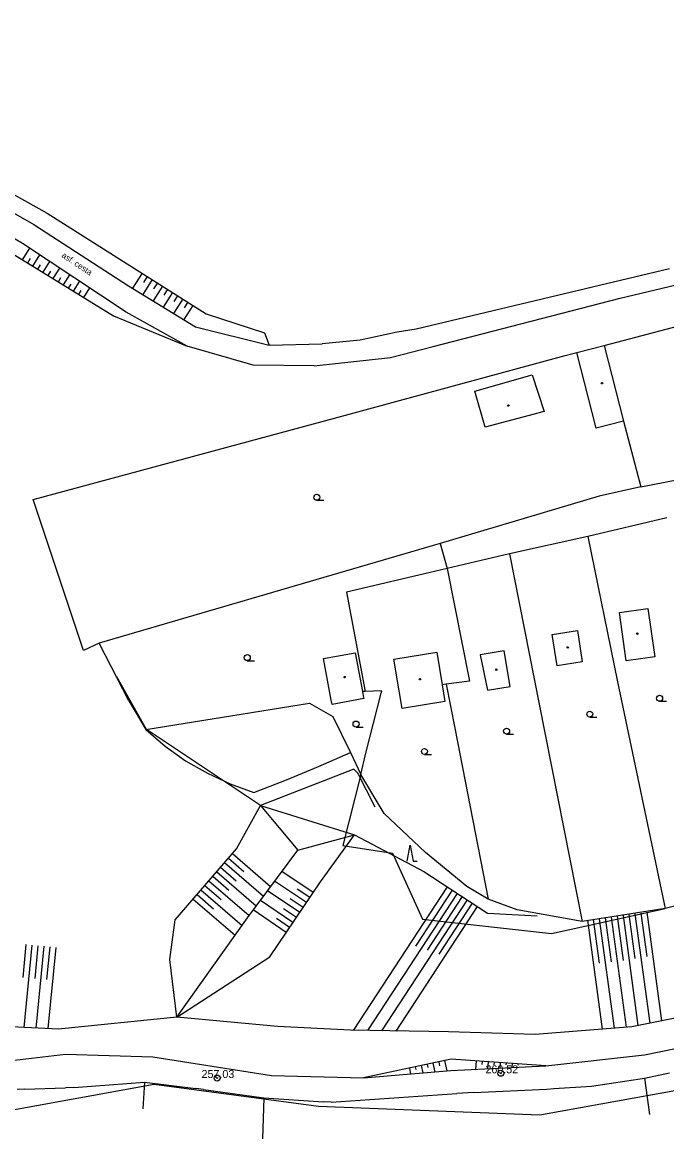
# Model space of a CAD drawing. Extents: x -595546 to -593986, y -1160845 to -1159202.
# Drawn here: x -594949.8 to -594869.2, y -1159804.6 to -1159665.1 of the extents above; entities that cross this region are included whole.
import ezdxf

# ---------------------------------------------------------------- set-up
doc = ezdxf.new("R2010")
doc.units = 0
for name, color, linetype in [('DOP - budovy nerozlisene - VP', 7, 'Continuous'), ('DOP - komunikace - cesty', 7, 'Continuous'), ('DOP - kresba z DSPS bez souradnic', 7, 'Continuous'), ('DOP - rozhrani ploch obecne', 7, 'Continuous'), ('Level 36', 7, 'Continuous'), ('Level 39', 7, 'Continuous'), ('TM - letecke snimky - pomocna linie', 7, 'Continuous'), ('TM - srafovani', 7, 'Continuous'), ('Z-BOD_PBPP', 7, 'Continuous'), ('Z-BOD_VYSKA_PBPP', 7, 'Continuous'), ('Z-KRESBA', 7, 'Continuous'), ('Z-PLOT', 7, 'Continuous'), ('Z-POPIS', 7, 'Continuous')]:
    doc.layers.add(name, color=color, linetype=linetype)

msp = doc.modelspace()

# ---------------------------------------------------------------- linework, layer by layer
at = {"layer": 'DOP - budovy nerozlisene - VP'}
for points in [[(-594880.47, -1159706.38), (-594877.04, -1159705.48)], [(-594877.04, -1159705.48), (-594874.61, -1159714.95)], [(-594878.04, -1159715.83), (-594880.47, -1159706.38)], [(-594893.21, -1159711.21), (-594886.04, -1159709.14)], [(-594886.04, -1159709.14), (-594884.54, -1159713.75)], [(-594891.9, -1159715.68), (-594893.21, -1159711.21)], [(-594884.54, -1159713.75), (-594891.9, -1159715.68)], [(-594874.61, -1159714.95), (-594878.04, -1159715.83)], [(-594875.14, -1159738.87), (-594871.58, -1159738.36)], [(-594874.28, -1159744.9), (-594875.14, -1159738.87)], [(-594871.58, -1159738.36), (-594870.72, -1159744.39)], [(-594883.53, -1159741.6), (-594880.36, -1159741.12)], [(-594882.93, -1159745.52), (-594883.53, -1159741.6)], [(-594880.36, -1159741.12), (-594879.77, -1159745.04)], [(-594912.12, -1159744.62), (-594908.16, -1159743.88)], [(-594911.33, -1159748.9), (-594912.12, -1159744.62)], [(-594908.16, -1159743.88), (-594907.25, -1159748.74)], [(-594903.32, -1159744.7), (-594897.95, -1159743.82)], [(-594897.95, -1159743.82), (-594897.28, -1159747.9)], [(-594889.54, -1159743.67), (-594892.52, -1159744.17)], [(-594892.52, -1159744.17), (-594891.64, -1159748.56)], [(-594888.77, -1159748.09), (-594889.54, -1159743.67)], [(-594870.72, -1159744.39), (-594874.28, -1159744.9)], [(-594902.68, -1159748.65), (-594903.32, -1159744.7)], [(-594879.77, -1159745.04), (-594882.93, -1159745.52)], [(-594907.25, -1159748.74), (-594907.15, -1159749.27)], [(-594902.31, -1159750.87), (-594902.68, -1159748.65)], [(-594897.28, -1159747.9), (-594896.94, -1159750)], [(-594891.64, -1159748.56), (-594888.77, -1159748.09)], [(-594911.15, -1159749.82), (-594911.33, -1159748.9)], [(-594911.06, -1159750.35), (-594911.15, -1159749.82)], [(-594907.09, -1159749.61), (-594911.06, -1159750.35)], [(-594907.15, -1159749.27), (-594907.09, -1159749.61)], [(-594896.94, -1159750), (-594902.31, -1159750.87)]]:
    msp.add_lwpolyline(points, dxfattribs=at)
at = {"layer": 'DOP - komunikace - cesty'}
for p, q in [((-594907.54, -1159704.83), (-594912.31, -1159705.28)), ((-594913.31, -1159708.04), (-594903.76, -1159706.99))]:
    msp.add_line(p, q, dxfattribs=at)
for points in [[(-594875.03, -1159699.56), (-594856.65, -1159695.18)], [(-594868.88, -1159695.92), (-594900.54, -1159703.44)], [(-594898.4, -1159705.61), (-594875.03, -1159699.56)], [(-594902.9, -1159703.82), (-594907.54, -1159704.83)], [(-594900.54, -1159703.44), (-594902.9, -1159703.82)], [(-594903.76, -1159706.99), (-594898.4, -1159705.61)]]:
    msp.add_lwpolyline(points, dxfattribs=at)
at = {"layer": 'DOP - kresba z DSPS bez souradnic'}
for points in [[(-594869.21, -1159727.04), (-594879.09, -1159729.35)], [(-594897.54, -1159730.25), (-594896.65, -1159733.36)], [(-594879.09, -1159729.35), (-594888.86, -1159731.52)], [(-594879.09, -1159729.35), (-594875.35, -1159747.54), (-594869.4, -1159775.85)], [(-594888.86, -1159731.52), (-594896.65, -1159733.36)], [(-594888.86, -1159731.52), (-594885.15, -1159750.31), (-594879.8, -1159777.46)], [(-594896.65, -1159733.36), (-594899.48, -1159734.03), (-594909.26, -1159736.33), (-594906.92, -1159748.73)], [(-594896.65, -1159733.36), (-594893.88, -1159747.43)], [(-594893.88, -1159747.43), (-594896.78, -1159747.83)], [(-594896.78, -1159747.83), (-594897.28, -1159747.9)], [(-594896.78, -1159747.83), (-594895.71, -1159753.3), (-594891.53, -1159774.67)]]:
    msp.add_lwpolyline(points, dxfattribs=at)
at = {"layer": 'DOP - rozhrani ploch obecne'}
for p, q in [((-594919.99, -1159762.96), (-594908.26, -1159766.65)), ((-594908.26, -1159766.65), (-594899.57, -1159771.24)), ((-594945.26, -1159790.92), (-594956.5, -1159790.39)), ((-594930.47, -1159789.44), (-594945.26, -1159790.92)), ((-594917.86, -1159790.58), (-594930.47, -1159789.44)), ((-594908.73, -1159791.07), (-594917.86, -1159790.58)), ((-594896.48, -1159791.28), (-594908.73, -1159791.07)), ((-594885.65, -1159791.59), (-594896.48, -1159791.28)), ((-594896.15, -1159794.69), (-594907.13, -1159797.03)), ((-594884.33, -1159795.52), (-594896.15, -1159794.69))]:
    msp.add_line(p, q, dxfattribs=at)
for points in [[(-594964.69, -1159682.41), (-594956.63, -1159683.4), (-594946.68, -1159688.95), (-594935.86, -1159695.77), (-594926.81, -1159701.53), (-594919.48, -1159703.89), (-594918.9, -1159705.46)], [(-595007.61, -1159750.2), (-595000.62, -1159744.39), (-594996.44, -1159733.23), (-594994.31, -1159723.83), (-594990.31, -1159710.58), (-594982.68, -1159694.53), (-594976.51, -1159688.96), (-594971.36, -1159686.56), (-594964.45, -1159687.04), (-594959.77, -1159688.74), (-594950.95, -1159694.02), (-594938.38, -1159701.79), (-594929.15, -1159705.58)], [(-594877.04, -1159705.48), (-594863.73, -1159702)], [(-594910.75, -1159714.58), (-594881.9, -1159706.75)], [(-594881.9, -1159706.75), (-594880.47, -1159706.38)], [(-594872.46, -1159723.16), (-594819.97, -1159712.94)], [(-594948.4, -1159724.75), (-594910.75, -1159714.58)], [(-594874.61, -1159714.95), (-594872.46, -1159723.16)], [(-594872.46, -1159723.16), (-594877.67, -1159724.34)], [(-594942.13, -1159743.59), (-594948.4, -1159724.75)], [(-594877.67, -1159724.34), (-594897.54, -1159730.25)], [(-594897.54, -1159730.25), (-594940.18, -1159742.68)], [(-594940.18, -1159742.68), (-594942.13, -1159743.59)], [(-594936.44, -1159749.88), (-594940.18, -1159742.68)], [(-594906.92, -1159748.73), (-594907.25, -1159748.74)], [(-594904.83, -1159748.65), (-594906.92, -1159748.73)], [(-594904.91, -1159748.96), (-594904.83, -1159748.65)], [(-594936.44, -1159749.88), (-594934.32, -1159753.49)], [(-594934.32, -1159753.49), (-594913.87, -1159750.2)], [(-594913.87, -1159750.2), (-594910.94, -1159751.86)], [(-594907.44, -1159759.09), (-594906.85, -1159756.46), (-594904.91, -1159748.96)], [(-594910.94, -1159751.86), (-594908.77, -1159756.34)], [(-594908.77, -1159756.34), (-594907.44, -1159759.09)], [(-594907.44, -1159759.09), (-594909.72, -1159767.96)], [(-594904.53, -1159763.99), (-594907.44, -1159759.09)], [(-594930.47, -1159789.44), (-594931.33, -1159782.23), (-594930.65, -1159777.25), (-594923.01, -1159768.39), (-594919.99, -1159762.96)], [(-594919.99, -1159762.96), (-594915.34, -1159768.55), (-594908.26, -1159766.65)], [(-594899.36, -1159768.85), (-594904.53, -1159763.99)], [(-594930.47, -1159789.44), (-594918.84, -1159781.89), (-594912.52, -1159772.54), (-594908.26, -1159766.65)], [(-594909.72, -1159767.96), (-594903.48, -1159768.93)], [(-594930.47, -1159789.44), (-594921.64, -1159777.01), (-594915.34, -1159768.55)], [(-594903.48, -1159768.93), (-594899.75, -1159777.2)], [(-594891.53, -1159774.67), (-594894.22, -1159773.1), (-594899.36, -1159768.85)], [(-594899.57, -1159771.24), (-594891.64, -1159776.43), (-594885.43, -1159776.78)], [(-594860.06, -1159773.5), (-594869.4, -1159775.85)], [(-594887.93, -1159776), (-594891.53, -1159774.67)], [(-594879.8, -1159777.46), (-594887.93, -1159776)], [(-594883.62, -1159778.98), (-594869.4, -1159775.85)], [(-594869.4, -1159775.85), (-594879.8, -1159777.46)], [(-594899.75, -1159777.2), (-594883.62, -1159778.98)], [(-594859.41, -1159787.8), (-594873.59, -1159790.65), (-594885.65, -1159791.59)], [(-594885.09, -1159801.65), (-594847.86, -1159794.92)], [(-594961.13, -1159802.86), (-594933.29, -1159797.8)], [(-594933.29, -1159797.8), (-594912.76, -1159800.57)], [(-594912.76, -1159800.57), (-594885.09, -1159801.65)]]:
    msp.add_lwpolyline(points, dxfattribs=at)
at = {"layer": 'Level 36'}
for p, q in [((-594912.96, -1159724.84), (-594912.09, -1159724.84)), ((-594921.65, -1159744.88), (-594920.77, -1159744.88)), ((-594870.11, -1159749.95), (-594869.23, -1159749.95)), ((-594878.83, -1159751.93), (-594877.95, -1159751.93)), ((-594908.05, -1159753.18), (-594907.18, -1159753.18)), ((-594889.23, -1159754.07), (-594888.36, -1159754.07)), ((-594899.5, -1159756.61), (-594898.62, -1159756.61))]:
    msp.add_line(p, q, dxfattribs=at)
msp.add_lwpolyline([(-594901.66, -1159769.95), (-594901.28, -1159767.95), (-594900.91, -1159769.95), (-594900.41, -1159769.95)], dxfattribs=at)
for centre in [(-594912.96, -1159724.46), (-594921.65, -1159744.5), (-594870.11, -1159749.58), (-594878.83, -1159751.56), (-594908.05, -1159752.8), (-594889.23, -1159753.69), (-594899.5, -1159756.23)]:
    msp.add_circle(centre, 0.375, dxfattribs=at)
at = {"layer": 'Level 39'}
for centre, radius in [((-594877.32, -1159710.21), 0.09), ((-594877.32, -1159710.21), 0.0398), ((-594889, -1159713), 0.09), ((-594889, -1159713), 0.0398), ((-594872.9, -1159741.5), 0.09), ((-594872.9, -1159741.5), 0.0398), ((-594881.59, -1159743.22), 0.09), ((-594881.59, -1159743.22), 0.0398), ((-594890.53, -1159746.01), 0.09), ((-594890.53, -1159746.01), 0.0398), ((-594909.49, -1159746.94), 0.09), ((-594909.49, -1159746.94), 0.0398), ((-594900.07, -1159747.2), 0.09), ((-594900.07, -1159747.2), 0.0398)]:
    msp.add_circle(centre, radius, dxfattribs=at)
at = {"layer": 'TM - letecke snimky - pomocna linie'}
for points in [[(-594934.32, -1159753.49), (-594931.93, -1159755.55), (-594929.37, -1159757.38), (-594926.64, -1159758.96), (-594923.79, -1159760.29), (-594920.82, -1159761.35)], [(-594920.82, -1159761.35), (-594916.76, -1159759.79), (-594912.74, -1159758.12), (-594908.77, -1159756.34)]]:
    msp.add_lwpolyline(points, dxfattribs=at)
at = {"layer": 'TM - srafovani'}
for p, q in [((-594949.74, -1159694.77), (-594948.85, -1159693.33)), ((-594948.46, -1159695.56), (-594947.6, -1159694.15)), ((-594949.1, -1159695.16), (-594948.75, -1159694.59)), ((-594947.83, -1159695.95), (-594947.49, -1159695.4)), ((-594947.19, -1159696.34), (-594946.35, -1159694.98)), ((-594945.91, -1159697.13), (-594945.1, -1159695.81)), ((-594946.55, -1159696.74), (-594946.22, -1159696.2)), ((-594945.27, -1159697.53), (-594944.95, -1159697.01)), ((-594944.64, -1159697.92), (-594943.84, -1159696.64)), ((-594934.79, -1159696.45), (-594935.99, -1159698.34)), ((-594934.16, -1159696.85), (-594934.64, -1159697.6)), ((-594944, -1159698.32), (-594943.69, -1159697.81)), ((-594943.36, -1159698.71), (-594942.59, -1159697.47)), ((-594942.09, -1159699.5), (-594941.34, -1159698.3)), ((-594933.53, -1159697.26), (-594934.71, -1159699.12)), ((-594932.26, -1159698.06), (-594933.43, -1159699.9)), ((-594932.89, -1159697.66), (-594933.36, -1159698.4)), ((-594931.63, -1159698.46), (-594932.09, -1159699.2)), ((-594942.72, -1159699.11), (-594942.42, -1159698.62)), ((-594930.99, -1159698.87), (-594932.15, -1159700.69)), ((-594929.73, -1159699.67), (-594930.87, -1159701.47)), ((-594930.36, -1159699.27), (-594930.82, -1159699.99)), ((-594928.46, -1159700.48), (-594929.59, -1159702.25)), ((-594929.1, -1159700.07), (-594929.55, -1159700.79)), ((-594924.01, -1159769.56), (-594922.08, -1159771.22)), ((-594923.52, -1159768.99), (-594918.74, -1159773.11)), ((-594924.99, -1159770.69), (-594923.03, -1159772.38)), ((-594924.5, -1159770.12), (-594919.64, -1159774.32)), ((-594926.46, -1159772.4), (-594921.43, -1159776.73)), ((-594925.97, -1159771.83), (-594923.98, -1159773.55)), ((-594925.48, -1159771.26), (-594920.54, -1159775.53)), ((-594914.26, -1159775.11), (-594918.23, -1159772.43)), ((-594913.42, -1159773.87), (-594917.33, -1159771.22)), ((-594927.44, -1159773.53), (-594922.31, -1159777.96)), ((-594926.95, -1159772.96), (-594924.92, -1159774.71)), ((-594915.1, -1159776.35), (-594919.12, -1159773.63)), ((-594913.84, -1159774.49), (-594915.41, -1159773.42)), ((-594896.67, -1159773.14), (-594908.41, -1159791.08)), ((-594896.04, -1159773.55), (-594900.63, -1159780.57)), ((-594928.42, -1159774.67), (-594923.18, -1159779.18)), ((-594927.93, -1159774.1), (-594925.86, -1159775.89)), ((-594915.94, -1159777.6), (-594920.02, -1159774.84)), ((-594914.68, -1159775.73), (-594916.28, -1159774.65)), ((-594895.41, -1159773.96), (-594906.63, -1159791.11)), ((-594894.16, -1159774.78), (-594904.86, -1159791.14)), ((-594894.79, -1159774.37), (-594899.17, -1159781.07)), ((-594893.53, -1159775.19), (-594897.71, -1159781.58)), ((-594916.78, -1159778.84), (-594920.92, -1159776.04)), ((-594915.52, -1159776.98), (-594917.14, -1159775.88)), ((-594892.9, -1159775.6), (-594903.09, -1159791.17)), ((-594874.68, -1159776.73), (-594872.81, -1159790.49)), ((-594873.94, -1159776.62), (-594873.19, -1159782.11)), ((-594873.2, -1159776.52), (-594871.33, -1159790.2)), ((-594872.45, -1159776.42), (-594871.71, -1159781.87)), ((-594871.71, -1159776.32), (-594869.86, -1159789.9)), ((-594916.36, -1159778.22), (-594918, -1159777.11)), ((-594879.14, -1159777.33), (-594877.29, -1159790.94)), ((-594878.4, -1159777.23), (-594877.65, -1159782.69)), ((-594877.65, -1159777.13), (-594875.79, -1159790.82)), ((-594876.91, -1159777.03), (-594876.16, -1159782.52)), ((-594876.17, -1159776.93), (-594874.29, -1159790.7)), ((-594875.43, -1159776.83), (-594874.67, -1159782.35)), ((-594949.33, -1159780.35), (-594949.73, -1159784.48)), ((-594948.58, -1159780.43), (-594949.58, -1159790.72)), ((-594947.84, -1159780.5), (-594948.23, -1159784.6)), ((-594947.09, -1159780.57), (-594948.08, -1159790.79)), ((-594946.34, -1159780.65), (-594946.74, -1159784.72)), ((-594945.6, -1159780.72), (-594946.58, -1159790.86)), ((-594896.98, -1159794.87), (-594896.71, -1159796.16)), ((-594901.39, -1159795.81), (-594901.23, -1159796.54)), ((-594900.65, -1159795.65), (-594900.58, -1159795.98)), ((-594899.92, -1159795.49), (-594899.72, -1159796.41)), ((-594899.18, -1159795.34), (-594899.1, -1159795.74)), ((-594898.45, -1159795.18), (-594898.22, -1159796.29)), ((-594897.72, -1159795.02), (-594897.62, -1159795.5)), ((-594893.04, -1159794.91), (-594893.12, -1159795.96)), ((-594892.29, -1159794.96), (-594892.32, -1159795.35)), ((-594891.55, -1159795.01), (-594891.61, -1159795.89)), ((-594890.8, -1159795.07), (-594890.82, -1159795.38)), ((-594890.05, -1159795.12), (-594890.1, -1159795.81)), ((-594889.3, -1159795.17), (-594889.32, -1159795.41)), ((-594888.55, -1159795.22), (-594888.59, -1159795.73)), ((-594887.81, -1159795.28), (-594887.82, -1159795.44))]:
    msp.add_line(p, q, dxfattribs=at)
at = {"layer": 'Z-BOD_PBPP'}
for centre, radius in [((-594889.96, -1159796.45), 0.375), ((-594925.42, -1159797.04), 0.375), ((-594925.42, -1159797.04), 0.05), ((-594889.96, -1159796.45), 0.05)]:
    msp.add_circle(centre, radius, dxfattribs=at)
at = {"layer": 'Z-KRESBA'}
for p, q in [((-594871.98, -1159794.13), (-594856.38, -1159790.94)), ((-594958.25, -1159795.67), (-594944.39, -1159794.05)), ((-594944.39, -1159794.05), (-594933.46, -1159794.41)), ((-594933.46, -1159794.41), (-594918.61, -1159796.74)), ((-594884.33, -1159795.52), (-594871.98, -1159794.13)), ((-594907.13, -1159797.03), (-594896.22, -1159796.12)), ((-594896.22, -1159796.12), (-594884.33, -1159795.52)), ((-594918.61, -1159796.74), (-594907.13, -1159797.03))]:
    msp.add_line(p, q, dxfattribs=at)
for points in [[(-594968.09, -1159665.1), (-594973.12, -1159675.54), (-594975.92, -1159681.78), (-594973.76, -1159682.27), (-594964.69, -1159682.41), (-594958.26, -1159684.7), (-594948.32, -1159690.38), (-594936.51, -1159698.02), (-594928.13, -1159703.15), (-594918.9, -1159705.46), (-594912.31, -1159705.28)], [(-594913.31, -1159708.04), (-594920.9, -1159707.96), (-594929.15, -1159705.58), (-594936.79, -1159701.31), (-594949.75, -1159692.73), (-594959.31, -1159687.11), (-594966.05, -1159684.65), (-594973.78, -1159684.65), (-594978.28, -1159686.69), (-594984.79, -1159692.71), (-594990.32, -1159701.74), (-594993.85, -1159708.1), (-594997.22, -1159720.01), (-594999.74, -1159734.15), (-595001.37, -1159740.09), (-595003.59, -1159745.21), (-595007.61, -1159750.2), (-595011.12, -1159751.04), (-595013.87, -1159750.6), (-595017.51, -1159748.43), (-595024.33, -1159742.83), (-595041.42, -1159729.07)]]:
    msp.add_lwpolyline(points, dxfattribs=at)
at = {"layer": 'Z-PLOT'}
for p, q in [((-594934.52, -1159797.55), (-594934.7, -1159800.9)), ((-594872, -1159797.04), (-594871.37, -1159801.6)), ((-594949.52, -1159798.42), (-594950.44, -1159798.48)), ((-594949.52, -1159798.42), (-594944.38, -1159798.27)), ((-594943.34, -1159798.21), (-594944.38, -1159798.27)), ((-594927.12, -1159798.49), (-594928.1, -1159798.37)), ((-594911.15, -1159800.05), (-594895.46, -1159798.97)), ((-594893.32, -1159798.87), (-594895.46, -1159798.97)), ((-594919.57, -1159799.51), (-594919.76, -1159804.62)), ((-594911.15, -1159800.05), (-594912.13, -1159800.02))]:
    msp.add_line(p, q, dxfattribs=at)
for points in [[(-594905.68, -1159763.19), (-594907.83, -1159758.92), (-594908.32, -1159758.46), (-594919.99, -1159762.96), (-594934.24, -1159753.48), (-594937.97, -1159746.9)], [(-594943.34, -1159798.21), (-594934.52, -1159797.55), (-594928.1, -1159798.37)], [(-594893.32, -1159798.87), (-594884.19, -1159798.42), (-594883.34, -1159798.35), (-594878.61, -1159798.06), (-594872, -1159797.04), (-594868.86, -1159796.4)], [(-594927.12, -1159798.49), (-594919.57, -1159799.51), (-594912.13, -1159800.02)]]:
    msp.add_lwpolyline(points, dxfattribs=at)

# ---------------------------------------------------------------- texts
at = {"layer": 'Z-BOD_VYSKA_PBPP'}
for s, p in [('257.03', (-594927.37, -1159797.04)), ('260.52', (-594891.88, -1159796.45))]:
    msp.add_text(s, height=1, dxfattribs=at).set_placement(p)
at = {"layer": 'Z-POPIS'}
msp.add_text('asf. cesta', height=0.75, rotation=326.494, dxfattribs=at).set_placement((-594944.93, -1159694.4))

doc.saveas('drawing.dxf')
